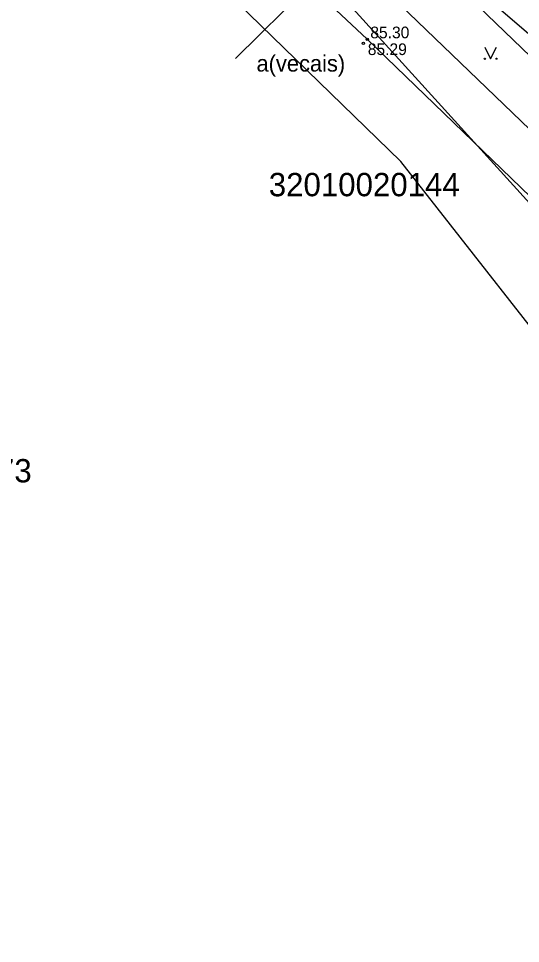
# Model space of a CAD drawing. Extents: x 576692 to 577659, y 273254 to 273799.
# Drawn here: x 576812.28 to 576833.78, y 273429.57 to 273469.22 of the extents above; entities that cross this region are included whole.
import ezdxf

# ---------------------------------------------------------------- set-up
doc = ezdxf.new("R2010")
doc.units = 0
for name, color, linetype in [('APGS_ELEM_####_####_#', 7, 'Continuous'), ('BUVE_EKAS_####_####_#', 7, 'Continuous'), ('CELI_CAPM_####_####_#', 7, 'Continuous'), ('CELI_CMAL_####_####_#', 7, 'Continuous'), ('CELI_IELA_####_TKST_#', 7, 'Continuous'), ('CELI_TAKA_####_####_#', 7, 'Continuous'), ('GAZE_VADP_VSP1_TKST_#', 7, 'Continuous'), ('HIDT_REZV_####_TKST_#', 7, 'Continuous'), ('LKAN_ELEM_####_####_#', 7, 'Continuous'), ('LKAN_ELEM_PAST_TKST_#', 7, 'Continuous'), ('RAMI_UZMR_####_####_#', 7, 'Continuous'), ('RELJ_ELEM_####_####_#', 7, 'Continuous'), ('SILT_VADP_UDEN_####_#', 7, 'Continuous')]:
    doc.layers.add(name, color=color, linetype=linetype)

msp = doc.modelspace()

# ---------------------------------------------------------------- linework, layer by layer
at = {"layer": 'APGS_ELEM_####_####_#'}
msp.add_lwpolyline([(576821.578, 273467.511), (576824.665, 273470.578), (576824.485, 273470.747)], dxfattribs=at)
at = {"layer": 'BUVE_EKAS_####_####_#'}
for points in [[(576826.001, 273472.363), (576828.621, 273469.802), (576836.389, 273462.34), (576841.686, 273457.444), (576845.319, 273454.716), (576849.082, 273452.532)], [(576824.562, 273470.831), (576827.215, 273468.334), (576835.031, 273460.78), (576839.154, 273456.918), (576842.128, 273454.432), (576843.985, 273453.136), (576846.605, 273451.548), (576850.254, 273449.644), (576851.039, 273449.303), (576852.953, 273448.506), (576857.031, 273447.457), (576866.325, 273446.611), (576873.77, 273446.527), (576881.158, 273446.824), (576883.32, 273446.93), (576884.753, 273447.027), (576885.692, 273447.03), (576896.074, 273447.514), (576899.769, 273447.618), (576912.579, 273448.121), (576922.736, 273448.514), (576932.841, 273448.955)]]:
    msp.add_lwpolyline(points, dxfattribs=at)
at = {"layer": 'CELI_CAPM_####_####_#'}
msp.add_lwpolyline([(576826.001, 273472.363), (576828.621, 273469.802), (576836.389, 273462.34), (576841.686, 273457.444), (576845.319, 273454.716), (576849.082, 273452.532), (576850.759, 273451.676), (576853.505, 273450.522), (576857.427, 273449.476), (576866.458, 273448.688), (576873.536, 273448.698), (576882.557, 273448.951)], dxfattribs=at)
at = {"layer": 'CELI_TAKA_####_####_#'}
msp.add_lwpolyline([(577046.926, 273445.044), (577014.811, 273425.219), (577003.88, 273430.992), (576984.145, 273436.674), (576957.338, 273444.294), (576939.479, 273446.802), (576902.067, 273445.778), (576895.402, 273442.827), (576880.902, 273442.095), (576847.668, 273445.309), (576837.012, 273452.428), (576828.656, 273463.092), (576806.624, 273484.507), (576830.977, 273509.535), (576825.208, 273515.66), (576822.783, 273520.141), (576835.572, 273532.408), (576845.616, 273554.029), (576851.92, 273575.614), (576848.447, 273595.284), (576850.413, 273611.975)], dxfattribs=at)
at = {"layer": 'GAZE_VADP_VSP1_TKST_#'}
msp.add_lwpolyline([(576810.147, 273477.324), (576815.09, 273482.357), (576839.238, 273455.723)], dxfattribs=at)
at = {"layer": 'LKAN_ELEM_####_####_#'}
msp.add_lwpolyline([(576823.017, 273478.389), (576837.945, 273463.989), (576842.134, 273460.04), (576844.205, 273458.348), (576845.956, 273457.106), (576847.941, 273455.817), (576850.95, 273454.076), (576853.436, 273452.872), (576856.186, 273451.944), (576859.18, 273451.149), (576861.576, 273450.665), (576872.092, 273450.399), (576885.897, 273450.926), (576899.701, 273451.453), (576927.476, 273453.004), (576934.217, 273453.498), (576938.549, 273453.631), (576941.692, 273453.38), (576944.259, 273452.97), (576952.083, 273451.258)], dxfattribs=at)
at = {"layer": 'LKAN_ELEM_PAST_TKST_#'}
for p, q in [((576832.25, 273468), (576832.5, 273467.5)), ((576832.5, 273467.5), (576832.75, 273468))]:
    msp.add_line(p, q, dxfattribs=at)
for centre, radius in [((576832.25, 273467.5), 0.028), ((576832.75, 273467.5), 0.0263)]:
    msp.add_circle(centre, radius, dxfattribs=at)
at = {"layer": 'RELJ_ELEM_####_####_#'}
for centre in [(576827.051, 273468.156), (576827.215, 273468.334)]:
    msp.add_circle(centre, 0.05, dxfattribs=at)
at = {"layer": 'SILT_VADP_UDEN_####_#'}
msp.add_lwpolyline([(576957.448, 273434.464), (576965.44, 273432.264), (576965.52, 273443.731), (576938.464, 273451.018), (576852.158, 273453.108), (576824.165, 273477.114), (576853.83, 273507.082), (577096.144, 273448.16), (577095.062, 273421.873)], dxfattribs=at)

# ---------------------------------------------------------------- texts
at = {"layer": 'CELI_CMAL_####_####_#'}
msp.add_text('a(vecais)', height=0.7, dxfattribs=at).set_placement((576822.471, 273466.947))
at = {"layer": 'CELI_IELA_####_TKST_#'}
msp.add_text('32010020144', height=1, dxfattribs=at).set_placement((576822.996, 273461.603))
at = {"layer": 'HIDT_REZV_####_TKST_#'}
for s, p in [(' 85.30', (576827.159, 273468.375)), (' 85.29', (576827.051, 273467.656))]:
    msp.add_text(s, height=0.5, dxfattribs=at).set_placement(p)
at = {"layer": 'RAMI_UZMR_####_####_#'}
msp.add_text(' 1. LKS-92 TM koordinātu sistēma, mēroga koeficients 0.999673', height=1, rotation=359.9998, dxfattribs=at).set_placement((576774.711, 273449.337))

doc.saveas('drawing.dxf')
